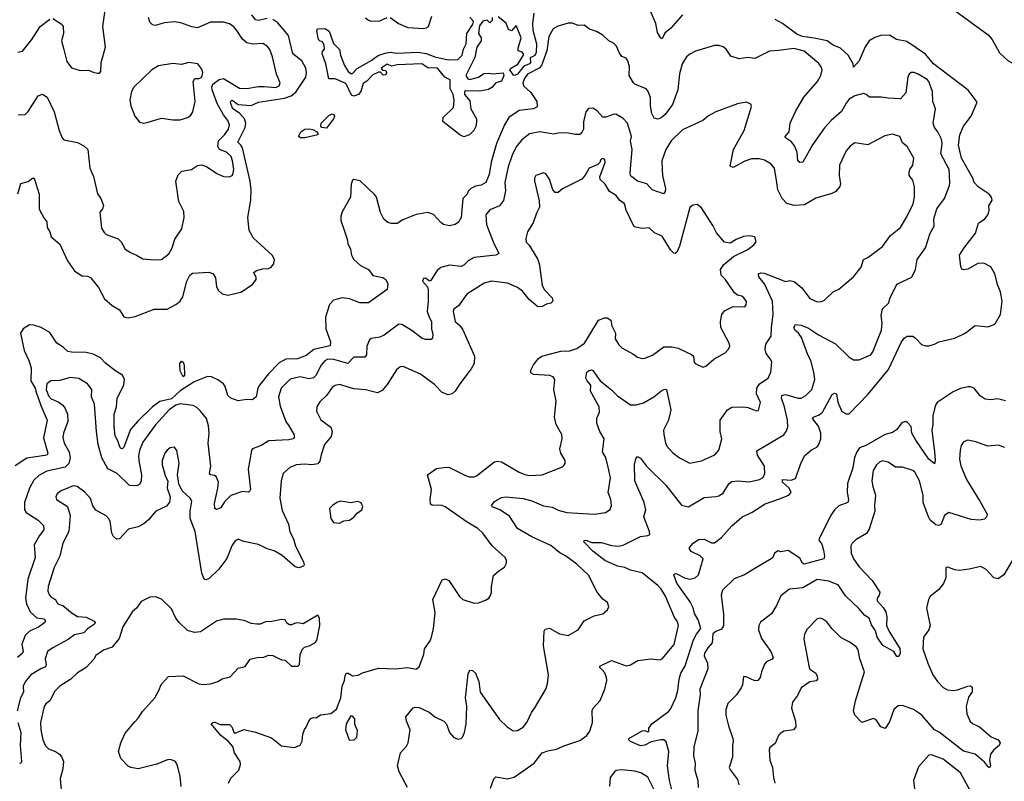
# Model space of a CAD drawing. Extents: x 1690054 to 1842981, y 782881 to 914114.
# Tile 576 of 656: x 1797577 to 1804377, y 862098 to 867361. Entities that reach past the tile are written whole.
import ezdxf

# ---------------------------------------------------------------- set-up
doc = ezdxf.new("R2010")
doc.units = 0

msp = doc.modelspace()

# ---------------------------------------------------------------- linework, layer by layer
at = {"layer": '0CON10XD'}
for points in [[(1797805, 867370), (1797863.4, 867333.4), (1797878, 867315), (1797878.6, 867265), (1797864.4, 867215), (1797881.1, 867155), (1797903, 867073), (1797935, 867029.2), (1797995, 867009.2), (1798053, 867013), (1798085, 866997.5), (1798115, 866992.5), (1798127.5, 866992.5), (1798137.5, 867002.5), (1798138.8, 867065), (1798168.3, 867171.7), (1798150, 867315), (1798173.1, 867475)], [(1802154.4, 867395), (1802075, 867302.9), (1802032.7, 867267.3), (1802015, 867228.8), (1802005, 867233.3), (1801982, 867272), (1801969.4, 867335), (1801926, 867435)], [(1797565, 866703.8), (1797615, 866706.7), (1797634.3, 866725.7), (1797705, 866834), (1797735, 866847.1), (1797765.3, 866825.3), (1797813.8, 866725), (1797848.9, 866595), (1797869.4, 866545), (1797881.9, 866531.9), (1797975, 866511.4), (1798018.7, 866488.7), (1798046.2, 866465), (1798060, 866335), (1798087.3, 866277.3), (1798115, 866157.5), (1798136.2, 866125), (1798156.1, 866076.1), (1798148.8, 866055), (1798129.3, 866030.7), (1798141.2, 865921.2), (1798159.5, 865889.5), (1798175, 865876.2), (1798257.9, 865847.9), (1798278, 865825), (1798304.5, 865774.5), (1798341.7, 865751.7), (1798383.3, 865735), (1798427.7, 865707.7), (1798508.7, 865701.3), (1798556.2, 865705), (1798607.4, 865742.6), (1798630, 865785), (1798647.5, 865845), (1798697.1, 865915), (1798713.3, 865995), (1798710, 866035), (1798676.2, 866105), (1798672, 866135), (1798656, 866245), (1798671.7, 866288.3), (1798696.1, 866313.9), (1798763.9, 866326.1), (1798805, 866353.8), (1798831.7, 866358.3), (1798867, 866347), (1798937.9, 866297.9), (1798983.6, 866276.4), (1799025, 866276.2), (1799045, 866283.3), (1799048.8, 866291.2), (1799055.6, 866325.6), (1799047.5, 866385), (1799036.4, 866415), (1799005, 866446.5), (1798955.8, 866465), (1798944.6, 866485), (1798950.7, 866525), (1798990.7, 866565), (1799019.6, 866605), (1799025.4, 866635), (1799015.2, 866665.2), (1798985, 866704.5), (1798941.6, 866781.6), (1798905.7, 866875.7), (1798903.5, 866895), (1798910.1, 866915), (1798955, 866947), (1798985, 866955.2), (1799095, 866888.8), (1799145, 866884.6), (1799225, 866899.3), (1799265, 866898.9), (1799345, 866892.1), (1799369.2, 866905), (1799375.7, 866925), (1799351.5, 866985), (1799323.9, 867103.9), (1799303.3, 867155), (1799285, 867178.1), (1799255, 867195.5), (1799185, 867191.6), (1799145, 867200.8), (1799115.8, 867225.8), (1799077.2, 867287.2), (1799055, 867311.5), (1799025, 867332.1), (1798985, 867344.5), (1798895, 867343.3), (1798805, 867304.4), (1798765, 867311.1), (1798690, 867340), (1798645, 867346.2), (1798575, 867339.2), (1798515, 867320), (1798494.6, 867324.6), (1798475.8, 867345), (1798466, 867375)], [(1799285, 867368.2), (1799225, 867354.5), (1799205, 867358.9), (1799180.9, 867395)], [(1800815, 866990.6), (1800845, 866985.8), (1800915, 866993.8), (1800920.6, 866975), (1800905, 866935.8), (1800866.2, 866923.8), (1800838.3, 866891.7), (1800815, 866879.1), (1800755, 866868), (1800655, 866870), (1800650, 866865), (1800650, 866845), (1800685, 866800), (1800692.5, 866745), (1800732.5, 866675), (1800732.5, 866655), (1800726.4, 866623.6), (1800712.5, 866595), (1800683.6, 866566.4), (1800645, 866552.5), (1800617.5, 866565), (1800498.3, 866658.3), (1800502.5, 866685), (1800572.5, 866755), (1800578.6, 866805), (1800570, 866845), (1800550.9, 866885), (1800550, 866945), (1800514.1, 866964.1), (1800463.3, 867025), (1800395, 867028.8), (1800355, 867056.5), (1800185, 867049.7), (1800145, 867040), (1800115, 867053.3), (1800073.3, 867025), (1800082.5, 867012.5), (1800105, 867010), (1800110, 866995), (1800105, 866980), (1800088.3, 866978.3), (1800068.3, 866998.3), (1800055, 866997.5), (1800015, 866979.2), (1799975, 866937.1), (1799949.2, 866920.8), (1799931.9, 866865), (1799916.7, 866843.3), (1799885, 866832.7), (1799869.2, 866839.2), (1799835, 866913.3), (1799825, 866922), (1799755, 866952.5), (1799713, 866953), (1799692, 867055), (1799666.7, 867125), (1799668.3, 867141.7), (1799681.7, 867158.3), (1799678.8, 867185), (1799665, 867210), (1799651.7, 867211.7), (1799640, 867225), (1799630, 867285), (1799633, 867297), (1799685, 867300), (1799715, 867281.9), (1799745, 867196.2), (1799785.7, 867155), (1799792, 867115), (1799821.2, 867045), (1799845, 867002.5), (1799865, 866990), (1799875, 866990), (1799906.9, 867023.1), (1800009.1, 867080.9), (1800025, 867096.2), (1800056.7, 867115), (1800100.1, 867129.9), (1800135, 867135.9), (1800185, 867130.8), (1800327.3, 867137.3), (1800385, 867127.5), (1800443.7, 867103.7), (1800535, 867082.5), (1800602.5, 867085), (1800632.5, 867115), (1800642.7, 867157.3), (1800660, 867195), (1800664, 867265), (1800703.3, 867325), (1800710, 867345), (1800707.5, 867355), (1800685, 867377.5)], [(1799965, 867373.3), (1799985, 867356.7), (1800005, 867350), (1800065, 867353.3), (1800115, 867376.2)], [(1800135, 867376.7), (1800192.5, 867335), (1800257.3, 867307.3), (1800365, 867300), (1800385, 867303.8), (1800401.2, 867315), (1800423.8, 867385)], [(1800840, 867375), (1800840, 867355), (1800825, 867340), (1800805, 867357.5), (1800775, 867350), (1800752.3, 867317.7), (1800746, 867265), (1800763.6, 867235), (1800764.6, 867215), (1800735, 867171.4), (1800721.2, 867098.8), (1800659.2, 866975), (1800671.7, 866951.7), (1800685, 866947.5), (1800745, 866964.5), (1800781.5, 866988.5), (1800815, 866990.6)], [(1801126.7, 867406.7), (1801118.2, 867335), (1801121.7, 867288.3), (1801147.2, 867195), (1801145, 867134.4), (1801135, 867114.1), (1801102.1, 867097.9), (1801103.7, 867065), (1801098.4, 867055), (1801059.5, 867040.5), (1801014.7, 866985), (1800995, 866975.2), (1800987.9, 866977.9), (1800962.5, 867015), (1800965.7, 867024.3), (1801016.7, 867053.3), (1801056.2, 867116.2), (1801056.7, 867125), (1801046.4, 867136.4), (1801020, 867145), (1801020, 867165), (1801039.4, 867235), (1801034.4, 867255), (1801005, 867320), (1800973.3, 867283.3), (1800953.3, 867293.3), (1800936.4, 867336.4), (1800881.7, 867381.7)], [(1804036.2, 867425), (1804265.9, 867255.9), (1804293.4, 867223.4), (1804345, 867131.4), (1804405, 867076.2), (1804443, 867057), (1804465, 867118.8), (1804532.5, 867157.5), (1804726.1, 867333.9), (1804787.6, 867382.4)], [(1803345, 866835.6), (1803305, 866811.4), (1803284.4, 866785), (1803253.9, 866726.1), (1803180.5, 866665), (1803135, 866614.5), (1803052.7, 866497.3), (1802985, 866376.2), (1802965, 866373.1), (1802952, 866385), (1802947.3, 866445), (1802929.2, 866489.2), (1802906.5, 866516.5), (1802866.2, 866545), (1802863.8, 866555), (1802890.8, 866585), (1802899.2, 866645), (1802935, 866726.2), (1802993.6, 866825), (1803086.8, 866935), (1803109.2, 866975), (1803119.2, 867015), (1803113.5, 867035), (1803097.3, 867057.3), (1802995, 867143.8), (1802925, 867162.5), (1802818.3, 867148.3), (1802755, 867142.5), (1802655, 867093.5), (1802605, 867100), (1802545, 867091.5), (1802488.3, 867108.3), (1802457.3, 867157.3), (1802435, 867173.3), (1802405, 867183.3), (1802375, 867183.3), (1802245, 867142.5), (1802205, 867122.9), (1802182.9, 867105), (1802152.2, 867055), (1802133, 866987), (1802122.9, 866877.1), (1802084.6, 866775), (1802035, 866705.7), (1802007, 866683), (1801984.2, 866674.2), (1801960, 866680), (1801943.3, 866713.3), (1801933.8, 866765), (1801934.5, 866824.5), (1801915, 866868.8), (1801903.2, 866883.2), (1801825.8, 866915.8), (1801815.7, 866925.7), (1801785.6, 866975), (1801788.9, 867035), (1801777.5, 867077.5), (1801765, 867094.2), (1801735, 867106), (1801716.7, 867135), (1801698.7, 867178.7), (1801678.6, 867198.6), (1801645.7, 867215.7), (1801605, 867254), (1801560.3, 867280.3), (1801512.5, 867295), (1801475, 867323.3), (1801435, 867320), (1801395, 867336), (1801365, 867336.2), (1801295, 867316.2), (1801262.3, 867297.7), (1801230.6, 867245), (1801216.9, 867145), (1801180.9, 867045), (1801164.5, 867025.5), (1801084.7, 866985), (1801063.2, 866955), (1801051.1, 866925), (1801057.1, 866905), (1801107.5, 866857.5), (1801148.1, 866795), (1801150.8, 866759.2), (1801125, 866745.7), (1801026.6, 866733.4), (1800955.5, 866685), (1800924.7, 866635.3), (1800871.1, 866505), (1800833.5, 866376.5), (1800818.3, 866291.7), (1800795.5, 866235), (1800765, 866217.1), (1800725, 866210.7), (1800693.3, 866195), (1800675, 866175.7), (1800666.5, 866155), (1800637.3, 866125), (1800626.2, 865993.8), (1800607.9, 865962.1), (1800585, 865946.2), (1800545, 865937.5), (1800505, 865945.7), (1800485, 865959.4), (1800433.8, 866015), (1800395, 866029.2), (1800314.3, 866015.7), (1800222.3, 865977.7), (1800185, 865953.8), (1800145, 865953.8), (1800120.5, 865960.5), (1800092.7, 865982.7), (1800068.3, 866028.3), (1800040, 866135), (1800030.3, 866150.3), (1799928.3, 866248.3), (1799885, 866256.7), (1799875, 866252.5), (1799866, 866225), (1799860.8, 866135), (1799805, 866032.5), (1799795.8, 866004.2), (1799794.4, 865974.4), (1799815, 865912.5), (1799838.1, 865845), (1799842.3, 865815), (1799860.9, 865775), (1799867.8, 865735), (1799884.5, 865705), (1799931.4, 865661.4), (1799986.7, 865635), (1800015, 865594.4), (1800085, 865578.6), (1800105, 865566.2), (1800118.8, 865535), (1800113.9, 865496.1), (1799985, 865404.3), (1799925, 865403.5), (1799855, 865431.2), (1799805, 865439.2), (1799745, 865423.3), (1799717.2, 865392.8), (1799689, 865305), (1799691.4, 865225), (1799724, 865135), (1799721.4, 865108.6), (1799608.7, 865081.3), (1799555, 865041.6), (1799495, 865018), (1799415, 865014.2), (1799369.9, 864990.1), (1799295.4, 864915), (1799232.4, 864835), (1799221.6, 864815), (1799209.6, 864755), (1799185.1, 864734.9), (1799145, 864736.5), (1799085, 864727.9), (1799035.2, 864745.2), (1799015.3, 864765.3), (1798996.1, 864826.1), (1798984.5, 864844.5), (1798945, 864872.9), (1798902.4, 864892.4), (1798875, 864895.6), (1798782.1, 864857.9), (1798685, 864796.9), (1798625, 864742), (1798545, 864723.4), (1798494.7, 864685), (1798392.3, 864587.7), (1798341.2, 864528.8), (1798295, 864406.7), (1798285, 864396), (1798275, 864398), (1798265, 864413.8), (1798257.3, 864447.3), (1798237.1, 864485), (1798228.9, 864551.1), (1798229.1, 864635), (1798245, 864686.7), (1798249.6, 864745), (1798295.4, 864835), (1798300.3, 864875), (1798287.6, 864905), (1798241.5, 864931.5), (1798168.3, 864988.3), (1798135.4, 865025), (1798085, 865050.3), (1798035, 865062), (1797935, 865062.7), (1797908.1, 865068.1), (1797877.2, 865097.2), (1797833.5, 865125), (1797785, 865199.1), (1797725, 865233.6), (1797675, 865251.1), (1797645, 865253.1), (1797600, 865225), (1797581.5, 865195), (1797608.4, 865075), (1797640.6, 865005), (1797654.8, 864955), (1797654.5, 864865), (1797682.6, 864815), (1797687.6, 864795), (1797721.6, 864695), (1797766.7, 864595), (1797741.4, 864471.4), (1797770.6, 864365), (1797765.8, 864355), (1797750.4, 864349.6), (1797625, 864332.1), (1797545, 864277.7)], [(1797562.7, 867137.3), (1797595, 867143.8), (1797661.4, 867225), (1797718.6, 867315), (1797785, 867364.4)], [(1797562.8, 866157.2), (1797585, 866228), (1797635, 866244), (1797665, 866266.2), (1797675.9, 866265.9), (1797712.2, 866155), (1797712.2, 866052.2), (1797742.4, 865992.4), (1797764, 865965), (1797766.7, 865925), (1797785.6, 865895.6), (1797795, 865860), (1797855, 865810.8), (1797907.1, 865695), (1797954.8, 865624.8), (1798005, 865591.8), (1798045, 865588.9), (1798065, 865580), (1798120.9, 865510.9), (1798163.2, 865433.2), (1798215, 865385.6), (1798265, 865356), (1798295, 865308.8), (1798325, 865300), (1798375, 865309.2), (1798505, 865360), (1798595, 865360), (1798655, 865392), (1798685, 865416), (1798704.4, 865445), (1798731.1, 865555), (1798751.8, 865595), (1798770.8, 865609.2), (1798885, 865616.3), (1798912.9, 865605), (1798928, 865578), (1798936.9, 865515), (1798950.9, 865490.9), (1798975, 865465.7), (1799015, 865457.8), (1799105, 865478.5), (1799185, 865531.9), (1799210, 865565), (1799210.5, 865580.5), (1799194, 865615), (1799212.8, 865627.2), (1799255, 865640.4), (1799295, 865641.3), (1799310.9, 865649.1), (1799331.5, 865675), (1799336.2, 865705), (1799321.5, 865735), (1799191.9, 865851.9), (1799160.7, 865905), (1799151.9, 865995), (1799172.2, 866115), (1799175.2, 866185), (1799168.6, 866245), (1799115.6, 866475.6), (1799105.2, 866495), (1799083.6, 866515), (1799134.8, 866615), (1799139.6, 866645), (1799130, 866675), (1799095.8, 866715.8), (1799049.5, 866745), (1799033.8, 866786.2), (1799035, 866796), (1799045, 866804.4), (1799085, 866775.8), (1799175, 866768.6), (1799225, 866790), (1799405, 866818.8), (1799452, 866835), (1799485, 866860.3), (1799552.7, 866965), (1799557.3, 866995), (1799553.3, 867025), (1799525, 867076.7), (1799464.1, 867125), (1799432.4, 867252.4), (1799358.5, 867338.5), (1799325, 867361.2)], [(1802094.3, 861985), (1802065.2, 862105.2), (1802050.8, 862205), (1802060.3, 862305), (1802041.7, 862371.7), (1802025, 862384.4), (1802005, 862384.5), (1801938.3, 862371.7), (1801895, 862348.9), (1801865, 862344.4), (1801795, 862373.8), (1801783.8, 862385), (1801783.8, 862395), (1801875, 862446.2), (1801895, 862450), (1801915, 862441.2), (1801922.5, 862445), (1801921.2, 862465), (1801943.4, 862496.6), (1802058.4, 862581.6), (1802072, 862598), (1802108.8, 862675), (1802123.4, 862726.6), (1802132.4, 862805), (1802143.6, 862846.4), (1802172.9, 862897.1), (1802231.2, 863075), (1802250.7, 863115), (1802280.4, 863155), (1802263.1, 863213.1), (1802238.3, 863258.3), (1802227.6, 863297.6), (1802207.8, 863337.8), (1802115, 863468.1), (1802094.3, 863525), (1802105, 863533.8), (1802115, 863532.5), (1802168, 863505), (1802205, 863495.5), (1802242, 863505), (1802265, 863524.2), (1802297.5, 863635), (1802277.3, 863657.3), (1802215, 863686), (1802202, 863705), (1802203.8, 863715), (1802228.8, 863745), (1802265, 863768.9), (1802305, 863770.9), (1802355, 863745.5), (1802375, 863745.5), (1802425, 863784), (1802495, 863863.8), (1802565, 863923.1), (1802635, 863958.2), (1802725.7, 864015), (1802825, 864049.7), (1802889.2, 864075), (1802905.5, 864095), (1802890.9, 864125), (1802845.8, 864165), (1802845, 864183.3), (1802905, 864178.9), (1802935, 864190.7), (1802976.3, 864305), (1802999.2, 864350.8), (1803045, 864388.8), (1803083.3, 864406.7), (1803095, 864422), (1803110, 864465), (1803109.4, 864505), (1803093, 864553), (1803053.1, 864605), (1803060, 864615), (1803099, 864631), (1803120.8, 864649.2), (1803188.5, 864771.5), (1803205, 864780.5), (1803218.1, 864775), (1803228.3, 864718.3), (1803255, 864653.8), (1803285, 864637.1), (1803305, 864638.1), (1803437.3, 864772.7), (1803577.3, 864945), (1803665, 865131.2), (1803685, 865160), (1803705.7, 865174.3), (1803745, 865174.3), (1803765, 865160.8), (1803805, 865116.9), (1803835, 865106.9), (1803855, 865108.1), (1803895, 865118.1), (1803925, 865135.6), (1804035, 865161.5), (1804107.5, 865195), (1804175, 865246.9), (1804265, 865238.9), (1804305, 865254.5), (1804316.4, 865265), (1804350, 865325), (1804362.9, 865415), (1804351.7, 865481.7), (1804331.8, 865525), (1804311.9, 865605), (1804284.4, 865654.4), (1804235, 865678.6), (1804193.6, 865676.4), (1804125, 865638), (1804095, 865633.3), (1804085, 865637.5), (1804076.7, 865655), (1804067.8, 865735), (1804101.1, 865785), (1804177.5, 865885), (1804200, 865955), (1804244, 865985), (1804265.8, 866014.2), (1804273.9, 866045), (1804269.4, 866075), (1804294.2, 866115), (1804289.4, 866135), (1804273.1, 866155), (1804196.4, 866205), (1804169.3, 866235), (1804159.4, 866265), (1804082.6, 866405), (1804061.5, 866495), (1804071.3, 866565), (1804096.5, 866625), (1804148, 866695), (1804190, 866790), (1804128.2, 866875), (1803888.6, 867055), (1803833.7, 867123.7), (1803705, 867209.2), (1803633.7, 867223.7), (1803585, 867254.4), (1803525, 867251.9), (1803482, 867238), (1803445, 867214), (1803417.3, 867172.7), (1803375, 867076), (1803335, 867032.5), (1803332.5, 867055), (1803298, 867115), (1803247.1, 867165), (1803195, 867185.4), (1803154.3, 867214.3), (1803065, 867234.4), (1802984.3, 867244.3), (1802945, 867261.4), (1802845, 867335.4), (1802795, 867362.5)], [(1798435, 866646.2), (1798465, 866654), (1798555, 866681.4), (1798635, 866669.4), (1798685, 866670), (1798737.5, 866685), (1798757.9, 866702.1), (1798772.5, 866725), (1798789.4, 866795), (1798774, 866935), (1798786.1, 866953.9), (1798816, 866954), (1798835, 866963.3), (1798842.5, 866995), (1798835, 867020), (1798807.5, 867055), (1798745.9, 867065.9), (1798695, 867050.8), (1798635, 867058.1), (1798535, 867041.1), (1798489.4, 867015), (1798365.7, 866894.3), (1798348, 866865), (1798337.5, 866805), (1798344.2, 866765), (1798372, 866695), (1798405, 866654), (1798435, 866646.2)], [(1800828.9, 862051.1), (1800851.1, 862115), (1800865, 862129.2), (1800945, 862116.7), (1800992.9, 862127.1), (1801130, 862225), (1801185, 862295.6), (1801225, 862310), (1801285, 862320.8), (1801335, 862344.2), (1801445, 862380.6), (1801494.5, 862415.5), (1801515.7, 862445), (1801534.2, 862505.8), (1801531.2, 862588.8), (1801538.8, 862605), (1801585, 862656.2), (1801618.5, 862735), (1801631.1, 862795), (1801628.8, 862815), (1801618, 862848), (1801599.6, 862869.6), (1801584, 862885), (1801583.3, 862895), (1801663.6, 862933.6), (1801765, 862897.5), (1801795, 862904.4), (1801846.1, 862933.9), (1801935, 862945.5), (1801995, 862937.3), (1802015, 862943.8), (1802097.3, 863042.7), (1802126.7, 863175), (1802118.4, 863205), (1802100.5, 863230.5), (1802036.8, 863376.8), (1802005, 863431.5), (1801985, 863450.4), (1801875, 863539.2), (1801795, 863558.5), (1801756.6, 863576.6), (1801705, 863585.3), (1801618.1, 863625), (1801535, 863689.5), (1801473.3, 863753.3), (1801475, 863762.5), (1801486.2, 863763.8), (1801527.7, 863747.7), (1801595, 863749.2), (1801665, 863727.5), (1801715, 863722.9), (1801745, 863730.9), (1801865, 863790), (1801914.2, 863795.8), (1801928, 863805), (1801926.9, 863825), (1801886.9, 863925), (1801902.5, 863975), (1801889.2, 864025), (1801824.4, 864175), (1801823.2, 864286.8), (1801833.4, 864326.6), (1801845, 864342.5), (1801865, 864330.8), (1801905, 864275.7), (1802040.6, 864145), (1802146.8, 864006.8), (1802195, 863995.6), (1802305, 864060), (1802385, 864066.9), (1802405, 864070.8), (1802435, 864088.8), (1802475, 864154), (1802495, 864169.2), (1802535, 864174.2), (1802615, 864168.9), (1802686.3, 864183.7), (1802712, 864198), (1802722.5, 864225), (1802720.9, 864275), (1802672.2, 864352.2), (1802668.6, 864381.4), (1802855, 864493.1), (1802871.1, 864515), (1802882.2, 864545), (1802880.9, 864595), (1802860.3, 864685), (1802838.9, 864745), (1802840.5, 864765), (1802865, 864770.4), (1802954.4, 864745.6), (1802975, 864745.6), (1803007.1, 864765), (1803048.9, 864805), (1803069.7, 864875), (1803062.9, 864925), (1803040.9, 865005), (1803019.4, 865045), (1802976, 865164), (1802955.6, 865195), (1802930.9, 865215), (1802924, 865235), (1802935, 865253.8), (1802975, 865250.8), (1803025, 865228.8), (1803093.3, 865183.3), (1803211.3, 865121.3), (1803305, 865029.2), (1803335, 865010), (1803375, 865010.8), (1803456.2, 865045), (1803470, 865065), (1803530, 865215), (1803534.5, 865265), (1803527.4, 865317.4), (1803536.3, 865363.7), (1803580, 865405), (1803586, 865435), (1803635.6, 865534.4), (1803738.8, 865581.2), (1803764.2, 865635.8), (1803774.4, 865705), (1803833.1, 865785), (1803864.4, 865885), (1803892.9, 865935), (1803890, 865985), (1803912.5, 866055), (1803964.6, 866125.4), (1803999.1, 866215), (1804000.5, 866235), (1803996.9, 866325), (1803938.8, 866435), (1803947.3, 866505), (1803944.4, 866535), (1803918.2, 866585), (1803894.5, 866615), (1803885.7, 866645), (1803901.4, 866745), (1803884.6, 866794.6), (1803881.9, 866865), (1803855.7, 866935), (1803845, 866947.5), (1803783.3, 866985), (1803755, 866997.1), (1803735, 866996.9), (1803720, 866985), (1803710, 866965), (1803697.5, 866855), (1803660, 866815), (1803575, 866817.8), (1803526.4, 866826.4), (1803446.3, 866826.3), (1803422.5, 866845), (1803405, 866850.4), (1803345, 866835.6)], [(1800255, 862056.7), (1800197.1, 862165), (1800187.1, 862205), (1800207.1, 862295), (1800248.2, 862341.8), (1800260, 862365), (1800273.1, 862455), (1800247.5, 862515), (1800244.4, 862545), (1800294.5, 862605.5), (1800308.6, 862611.4), (1800335, 862607.5), (1800405, 862575.6), (1800445, 862542.9), (1800506.2, 862515), (1800525, 862493.3), (1800546, 862435), (1800575, 862402), (1800605, 862390), (1800625, 862394), (1800635, 862403.8), (1800648.6, 862435), (1800660, 862495), (1800664.5, 862614.5), (1800656.9, 862675), (1800675, 862840), (1800685, 862866.7), (1800705, 862863.3), (1800723.8, 862845), (1800748.3, 862788.3), (1800757.1, 862715), (1800890, 862525), (1800943.8, 862475), (1800985, 862448), (1801015, 862449.2), (1801055, 862472.5), (1801080.6, 862505), (1801110.6, 862575), (1801134.4, 862605.6), (1801210, 862735), (1801222.3, 862772.3), (1801228.9, 862835), (1801194.6, 863035), (1801199.2, 863135), (1801205, 863150), (1801235, 863155.8), (1801305, 863118.6), (1801365, 863105.7), (1801432.9, 863145), (1801475, 863206.7), (1801545, 863241.2), (1801605, 863256.2), (1801635.9, 863284.1), (1801646.7, 863305), (1801636.7, 863335), (1801605, 863356.7), (1801566, 863405), (1801505, 863523.8), (1801425, 863598.1), (1801345.9, 863655.9), (1801307.6, 863677.6), (1801245, 863727.9), (1801115, 863788.2), (1801016, 863845), (1800960.1, 863930.1), (1800893.4, 863973.4), (1800842.5, 863995), (1800836.2, 864005), (1800855, 864029.2), (1800875, 864042.5), (1800905, 864058.8), (1800935, 864064), (1801055, 864052.2), (1801115, 864035.5), (1801195, 864002.5), (1801255, 863993.3), (1801295, 863971.8), (1801355, 863955.4), (1801545, 863943.3), (1801622.5, 863955), (1801655, 863976.7), (1801664, 864005), (1801658.9, 864045), (1801640.5, 864095), (1801657.5, 864195), (1801641.2, 864268.8), (1801624.5, 864335), (1801602.5, 864375), (1801612.9, 864465), (1801584.5, 864515), (1801562.2, 864572.2), (1801562.9, 864607.1), (1801581.9, 864648.1), (1801578.2, 864685), (1801518.6, 864795), (1801520.6, 864835), (1801495.7, 864865), (1801487.5, 864885), (1801493.8, 864925), (1801505, 864935.8), (1801525, 864941.2), (1801535, 864936.2), (1801585.5, 864865.5), (1801665, 864804.4), (1801705, 864761.1), (1801795, 864698.9), (1801835, 864700.5), (1801885, 864713.3), (1801955.8, 864755), (1802015, 864800.6), (1802035, 864809.2), (1802045, 864806.2), (1802074.4, 864665), (1802057.5, 864595), (1802024.4, 864525), (1802025.6, 864495), (1802036.6, 864436.6), (1802047.5, 864415), (1802085, 864370.8), (1802135, 864332.5), (1802205, 864297.1), (1802285, 864311.9), (1802378.8, 864355), (1802405, 864386.2), (1802426.5, 864465), (1802414.4, 864514.4), (1802415.7, 864595), (1802466, 864665), (1802495, 864682.9), (1802575, 864686), (1802605, 864681.2), (1802665, 864657.5), (1802679.3, 864660.7), (1802693.8, 864715), (1802666.9, 864775), (1802667.8, 864815), (1802687.1, 864845), (1802746.4, 864883.6), (1802765.8, 864925), (1802770.6, 864995), (1802762.9, 865015), (1802731.9, 865055), (1802725.6, 865085), (1802731.1, 865118.9), (1802767.3, 865175), (1802768.5, 865235), (1802780.4, 865325), (1802777.3, 865415), (1802720.8, 865535), (1802682.5, 865585), (1802679.2, 865605), (1802695, 865610.8), (1802718.5, 865608.5), (1802865, 865551.9), (1802895, 865557.8), (1802925, 865553.1), (1802979.2, 865509.2), (1803035, 865434.3), (1803085, 865410.8), (1803115, 865413.8), (1803135, 865423.8), (1803195, 865480), (1803235, 865498.8), (1803336.6, 865583.4), (1803389.3, 865650.7), (1803405, 865703.3), (1803435, 865718), (1803535, 865794.2), (1803591.1, 865868.9), (1803660.6, 865925), (1803705, 865998), (1803748.1, 866088.1), (1803756.1, 866133.9), (1803756.7, 866205), (1803745, 866253.3), (1803720.8, 866285), (1803720, 866305), (1803724.5, 866325), (1803745.9, 866355), (1803751.5, 866405), (1803706, 866485), (1803675, 866510), (1803655, 866554), (1803605, 866570), (1803552.2, 866557.8), (1803435, 866495.8), (1803345, 866509.2), (1803312, 866488), (1803284.2, 866455), (1803239.2, 866355), (1803235.7, 866285), (1803245.8, 866225), (1803242.5, 866207.5), (1803213.8, 866175), (1803185, 866158.9), (1803075, 866127.1), (1802997.2, 866082.8), (1802925, 866076.7), (1802875, 866090), (1802843.3, 866125), (1802812.5, 866185), (1802806.9, 866235), (1802789.2, 866335), (1802765, 866364), (1802720.9, 866390.9), (1802685, 866400.6), (1802630.7, 866399.3), (1802585.4, 866384.6), (1802505, 866338.8), (1802485, 866350), (1802506.2, 866465), (1802581.5, 866595), (1802631.7, 866761.7), (1802627.5, 866777.5), (1802595, 866790), (1802535, 866780), (1802385, 866723.8), (1802335, 866697.5), (1802295, 866664.6), (1802155, 866599.5), (1802075.6, 866525), (1802039.1, 866465), (1802010.8, 866385), (1802015.3, 866325.3), (1802017.3, 866285), (1802038.2, 866195), (1802036.1, 866173.9), (1802022.9, 866157.1), (1801945, 866184.5), (1801907.5, 866227.5), (1801844.3, 866245), (1801804.1, 866274.1), (1801795.6, 866285), (1801792.9, 866302.9), (1801806.1, 866465), (1801796.2, 866525), (1801801.3, 866555), (1801775.3, 866645.3), (1801745, 866677.8), (1801695, 866707.1), (1801675, 866706.9), (1801625, 866687.1), (1801605, 866688), (1801565, 866731.2), (1801535, 866750), (1801505, 866747.5), (1801486, 866724), (1801471.1, 866655), (1801470, 866605), (1801461.9, 866585), (1801445, 866568.6), (1801415, 866566.9), (1801355, 866580), (1801295, 866577.1), (1801265, 866569.6), (1801170, 866585), (1801097.4, 866572.6), (1801045, 866531.9), (1801005, 866482.5), (1800977.9, 866425), (1800950.9, 866345), (1800927.8, 866235), (1800932.6, 866177.4), (1800917.3, 866112.7), (1800890, 866075), (1800823.5, 866046.5), (1800797, 866013), (1800801.1, 865945), (1800846.8, 865825), (1800885.5, 865744.5), (1800866.1, 865733.9), (1800715, 865716.9), (1800675, 865695.5), (1800645, 865665.6), (1800625, 865656.7), (1800545, 865665.7), (1800485, 865648.6), (1800461.1, 865628.9), (1800415, 865557.5), (1800405, 865557.5), (1800380, 865575), (1800365, 865573.3), (1800358.8, 865555), (1800394, 865514), (1800398.8, 865495), (1800398.6, 865415), (1800390.8, 865345), (1800405, 865305.8), (1800420, 865275), (1800421.1, 865225), (1800429.4, 865185), (1800427.3, 865162.7), (1800417.7, 865152.3), (1800379.5, 865150.5), (1800357.3, 865157.3), (1800284.5, 865214.5), (1800215, 865256), (1800195, 865258), (1800095, 865181.4), (1800065, 865168.1), (1800005, 865157.5), (1799991.7, 865148.3), (1799974, 865105), (1799972.5, 865045), (1799960.3, 865029.7), (1799885, 865029.2), (1799844, 864986), (1799746.5, 865013.5), (1799705, 865014.7), (1799685, 865003.9), (1799657.3, 864972.7), (1799624, 864905), (1799605, 864885.3), (1799575, 864880.6), (1799515, 864893.5), (1799445, 864876.5), (1799382.7, 864815), (1799363.9, 864755), (1799375, 864691.2), (1799415.3, 864585.3), (1799435, 864555.7)], [(1799695, 866611.1), (1799663.8, 866615), (1799656.2, 866625), (1799660, 866645), (1799711.2, 866698.8), (1799735, 866710), (1799747, 866707), (1799751.2, 866695), (1799744.2, 866675), (1799695, 866611.1)], [(1799545, 866544.4), (1799515.8, 866545.8), (1799503.3, 866555), (1799519.4, 866585), (1799546.1, 866603.9), (1799575, 866607.6), (1799601.6, 866601.6), (1799627.8, 866587.8), (1799636.9, 866575), (1799635, 866564.4), (1799545, 866544.4)], [(1799019.1, 862085), (1799035, 862119.2), (1799090.8, 862175), (1799102.5, 862215), (1799100, 862235), (1799060, 862295), (1799048, 862338), (1799016.2, 862375), (1798965, 862414.3), (1798900, 862495), (1798910, 862505), (1798924, 862506), (1798961.1, 862491.1), (1799025, 862490), (1799042.5, 862475), (1799055, 862437.5), (1799065, 862430), (1799125, 862455.6), (1799205, 862439.2), (1799315, 862399.2), (1799385, 862343.8), (1799475, 862331.2), (1799515, 862347.5), (1799526.7, 862375), (1799531.2, 862425), (1799543.3, 862456.7), (1799556.4, 862473.6), (1799572.9, 862515), (1799587.9, 862532.1), (1799605, 862540), (1799625, 862537.5), (1799655, 862558.8), (1799725, 862566.7), (1799765, 862596.7), (1799794.2, 862675.8), (1799803.3, 862755), (1799821.2, 862795), (1799825, 862830), (1799835, 862846.7), (1799845, 862846.7), (1799875, 862827.5), (1799915, 862832.5), (1799945, 862847.5), (1800055, 862880), (1800175, 862876.2), (1800255, 862883.8), (1800315, 862873.8), (1800335, 862888.8), (1800368.8, 862975), (1800372, 863015), (1800410.9, 863069.1), (1800421.4, 863095), (1800435.6, 863155), (1800445.5, 863265), (1800431.1, 863355), (1800495, 863490), (1800517.7, 863497.7), (1800541.2, 863485), (1800614, 863375), (1800636.7, 863355), (1800715, 863328.8), (1800745, 863331.2), (1800795, 863350), (1800815.9, 863364.1), (1800828.3, 863381.7), (1800836.1, 863403.9), (1800836, 863445), (1800848.3, 863521.7), (1800885, 863553.8), (1800925, 863577.5), (1800938.8, 863605), (1800938.8, 863625), (1800928.8, 863645), (1800840, 863725), (1800775, 863813.8), (1800742, 863845), (1800668.5, 863888.5), (1800516, 863995), (1800493.7, 864003.7), (1800425.7, 864005.7), (1800415, 864013.3), (1800411.1, 864045), (1800421.1, 864115), (1800393.3, 864215), (1800455, 864260), (1800525, 864270), (1800545, 864266), (1800655, 864210.6), (1800683, 864203), (1800715, 864203.1), (1800730.7, 864209.3), (1800856.7, 864305), (1800875, 864310), (1800905, 864305.5), (1801026.2, 864235), (1801065, 864217.5), (1801097.9, 864212.1), (1801185, 864216), (1801325, 864272), (1801337.2, 864282.8), (1801344.2, 864295), (1801344.3, 864315), (1801315, 864366.2), (1801307.1, 864395), (1801323.8, 864465), (1801322, 864495), (1801282.5, 864565), (1801270, 864615), (1801283.1, 864725), (1801265.7, 864805), (1801273.8, 864875), (1801262.3, 864892.3), (1801235, 864902.5), (1801125, 864909.4), (1801109.2, 864919.2), (1801104.2, 864935), (1801124.7, 864975.3), (1801160.9, 865019.1), (1801182, 865035), (1801315, 865071.5), (1801376.5, 865073.5), (1801425, 865088.2), (1801478.1, 865125), (1801507.8, 865175), (1801574, 865285), (1801615, 865300), (1801635, 865300), (1801660, 865285), (1801666, 865245), (1801692.5, 865195), (1801688.8, 865155), (1801715, 865113.3), (1801735, 865093.3), (1801812.7, 865052.7), (1801845, 865028.8), (1801875, 865020), (1801895, 865022), (1801947.4, 865042.6), (1802025, 865100), (1802080.7, 865100.7), (1802125, 865092.5), (1802217.6, 865047.6), (1802230.8, 865035), (1802234.2, 864995), (1802241.2, 864985), (1802295, 864960), (1802315, 864967.5), (1802370, 865015), (1802449.8, 865060.2), (1802472.5, 865085), (1802480.8, 865105), (1802478.1, 865125), (1802420, 865235), (1802416.5, 865275), (1802425.6, 865324.4), (1802445, 865349.2), (1802505, 865379.2), (1802585, 865377.5), (1802595, 865390), (1802596.1, 865413.9), (1802578.8, 865438.8), (1802565, 865450), (1802535, 865456.7), (1802514.2, 865474.2), (1802448.9, 865568.9), (1802422, 865595), (1802417.5, 865635), (1802440.3, 865669.7), (1802506.7, 865725), (1802607, 865773), (1802647.5, 865805), (1802663.3, 865825), (1802655, 865860), (1802615, 865866.7), (1802575, 865863.8), (1802525, 865842), (1802485, 865816), (1802445, 865824.2), (1802388.9, 865888.9), (1802365, 865938), (1802285, 866061.2), (1802255, 866083.8), (1802225, 866078.8), (1802205, 866062.5), (1802133.8, 865796.2), (1802115.5, 865754.5), (1802105, 865746.2), (1802095, 865748.8), (1802071.7, 865771.7), (1802015.3, 865865.2), (1801961.7, 865888.3), (1801925, 865922), (1801875, 865918.8), (1801820, 865930), (1801765.6, 866045.6), (1801755, 866088.8), (1801720, 866115), (1801696.8, 866146.8), (1801651.2, 866175), (1801621.1, 866225), (1801586.8, 866256.8), (1801584.3, 866275.7), (1801620, 866375), (1801617.5, 866395), (1801605, 866402.5), (1801590, 866395), (1801583.3, 866375), (1801569.2, 866360.8), (1801509.4, 866335), (1801483.1, 866286.9), (1801460.3, 866259.7), (1801325, 866191.2), (1801295, 866166.7), (1801275, 866167.5), (1801260, 866185), (1801235, 866260), (1801210, 866295), (1801195, 866302.5), (1801142.5, 866285), (1801132.5, 866265), (1801133, 866247), (1801165, 866110), (1801167.5, 866065), (1801145.8, 866025), (1801122.7, 865957.3), (1801083.8, 865895), (1801071.7, 865848.3), (1801073.9, 865823.9), (1801095, 865802.5), (1801154.7, 865704.7), (1801167.3, 865665), (1801185.7, 865525), (1801200.8, 865495), (1801255, 865440), (1801258, 865415), (1801245, 865402.5), (1801215, 865395.8), (1801185, 865379.2), (1801155, 865375.8), (1801095, 865427.5), (1801049.2, 865485), (1801015, 865510), (1800945, 865541.4), (1800835, 865554.4), (1800785, 865540), (1800664, 865465), (1800606.8, 865383.2), (1800575, 865360), (1800570, 865345), (1800584.6, 865275), (1800617.5, 865247.5), (1800638, 865218), (1800717.3, 865035), (1800715.6, 864985), (1800695, 864948), (1800615.8, 864845), (1800585.4, 864794.6), (1800563.4, 864776.6), (1800535, 864769.4), (1800495, 864785.6), (1800440.9, 864840.9), (1800345, 864912), (1800225, 864964.2), (1800205, 864962), (1800178.5, 864941.5), (1800115, 864840.6), (1800080.2, 864799.8), (1800047.8, 864782.2), (1799965, 864804.5), (1799885, 864810), (1799785, 864840), (1799755, 864834.2), (1799735, 864819.2), (1799695.6, 864765), (1799649.7, 864720.3), (1799629.2, 864685), (1799627.5, 864655), (1799657.3, 864597.3), (1799725.8, 864545), (1799735.6, 864515), (1799728.3, 864481.7), (1799682.2, 864425), (1799658.2, 864355), (1799649.2, 864310.8), (1799635, 864292.5), (1799594.5, 864285.5), (1799545, 864289.1), (1799485.5, 864284.5), (1799442.6, 864267.4), (1799395.7, 864225), (1799382.2, 864175), (1799374.6, 864055), (1799388.9, 863968.9), (1799432.5, 863875), (1799442.7, 863822.7), (1799468.6, 863775), (1799482.3, 863722.3), (1799537.5, 863615), (1799541.2, 863595), (1799535.9, 863584.1), (1799505, 863574.2), (1799479.7, 863579.7), (1799389.4, 863659.4), (1799335, 863692), (1799285, 863705.6), (1799225, 863735.5), (1799125, 863755.8), (1799085, 863771.2), (1799065, 863761.2), (1799040.8, 863725), (1799007, 863637), (1798952.9, 863565), (1798885, 863500.8), (1798865, 863491.2), (1798855, 863493.3), (1798845.7, 863505.7), (1798834.2, 863535.8), (1798788.1, 863825), (1798754.4, 863915), (1798753.1, 863965), (1798766, 864035), (1798753.3, 864055), (1798700, 864105), (1798676.2, 864155), (1798666, 864215), (1798677.7, 864297.7), (1798662.5, 864385), (1798645, 864407.5), (1798615, 864403.3), (1798595, 864386.7), (1798580, 864365), (1798561.2, 864315), (1798561.2, 864285), (1798583.8, 864205), (1798598.8, 864175), (1798596.2, 864125), (1798616.2, 864065), (1798611.7, 864028.3), (1798589.8, 864000.2), (1798518.1, 863965), (1798465.4, 863904.6), (1798435, 863876.9), (1798393.9, 863856.1), (1798328.5, 863841.5), (1798265, 863774.2), (1798245, 863770.8), (1798225, 863789.4), (1798212, 863812), (1798200.9, 863895), (1798193, 863913), (1798173.6, 863933.6), (1798102.2, 863972.2), (1798082.7, 864002.7), (1798065, 864052), (1798025.6, 864095.6), (1797972.5, 864135), (1797945, 864139.2), (1797863.3, 864105), (1797836.2, 864085), (1797826, 864065), (1797830, 864045), (1797906.4, 863996.4), (1797925.6, 863935), (1797916.2, 863823.8), (1797875.6, 863745), (1797854.5, 863655), (1797815.3, 863574.7), (1797773.5, 863445), (1797772, 863412), (1797783.1, 863385), (1797795, 863370), (1797825, 863354.2), (1797834.2, 863334.2)], [(1798705, 864893.3), (1798684.2, 864935), (1798683.8, 864986.2), (1798695, 865001.1), (1798705.5, 864995), (1798713.6, 864975), (1798715.4, 864905.4), (1798705, 864893.3)], [(1799435, 864555.7), (1799472.2, 864492.2), (1799473.3, 864475), (1799465.3, 864464.7), (1799435, 864457.1), (1799297.9, 864452.1), (1799245, 864419.4), (1799185, 864395.5), (1799177.8, 864385), (1799153.8, 864255), (1799170, 864115), (1799165, 864100), (1799153.9, 864096.1), (1799115, 864100.9), (1799035, 864072.2), (1798990.4, 864029.6), (1798965, 863987.8), (1798935, 863975.6), (1798924.6, 863984.6), (1798921.1, 864018.9), (1798946.2, 864125), (1798948.9, 864165), (1798934, 864205), (1798922.4, 864212.4), (1798895, 864215.7), (1798887.2, 864227.2), (1798896.5, 864275), (1798877.8, 864435), (1798884.6, 864504.6), (1798881.8, 864555), (1798866.1, 864606.1), (1798825.8, 864655), (1798801.3, 864681.3), (1798775, 864694.4), (1798685, 864706.4), (1798655, 864697.2), (1798609.5, 864665), (1798515, 864562.7), (1798427.4, 864442.6), (1798405.3, 864384.7), (1798398.4, 864345), (1798398.9, 864315), (1798418.4, 864215), (1798416.4, 864175), (1798407.4, 864152.6), (1798385, 864139.2), (1798335, 864142.1), (1798250.8, 864225), (1798185, 864256.7), (1798144.2, 864334.2), (1798119.6, 864425), (1798106.9, 864515), (1798093.1, 864705), (1798072.9, 864755), (1798074.2, 864805), (1798045.6, 864845.6), (1797985, 864881.9), (1797925, 864888.1), (1797855, 864868.6), (1797792.5, 864865), (1797763.3, 864845), (1797759.2, 864805), (1797775, 864761.9), (1797795, 864740.5), (1797847.6, 864717.6), (1797875, 864698.1), (1797891.8, 864675), (1797905.8, 864635.8), (1797909.1, 864585), (1797878.9, 864505), (1797874.6, 864475), (1797884, 864435), (1797918.1, 864375), (1797926.3, 864333.6), (1797916.9, 864295), (1797891.3, 864268.7), (1797765, 864240.6), (1797707.8, 864212.2), (1797675, 864178.6), (1797645.3, 864124.7), (1797608.8, 864025), (1797610, 863975), (1797620.8, 863955), (1797705, 863903.5), (1797741.1, 863865), (1797743.1, 863835), (1797713.2, 863796.8), (1797677.2, 863732.8), (1797683.6, 863645), (1797633.6, 863495), (1797616.1, 863365), (1797623.2, 863325), (1797648.5, 863268.5), (1797695, 863228.9), (1797745, 863220.8), (1797754, 863205), (1797750, 863195), (1797707, 863163), (1797644.1, 863135.9), (1797614.7, 863105.3), (1797592.5, 863045), (1797600.8, 862995), (1797596.9, 862985), (1797561.5, 862955)], [(1804385, 864728), (1804331.4, 864741.4), (1804283.6, 864733.6), (1804245, 864739.4), (1804210.9, 864760.9), (1804170, 864815), (1804145, 864824.4), (1804125.5, 864824.5), (1804075, 864813.5), (1804025, 864790.4), (1803913.8, 864716.2), (1803902.1, 864697.9), (1803883.9, 864625), (1803884.6, 864565), (1803877.8, 864525), (1803895.3, 864375), (1803899.4, 864315), (1803895, 864292.5), (1803857.1, 864325), (1803765.3, 864455.3), (1803739.5, 864505), (1803735, 864549.2), (1803705, 864582.2), (1803685, 864583.3), (1803670, 864575), (1803632.3, 864527.7), (1803605, 864507.9), (1803555, 864495.2), (1803421.1, 864418.9), (1803376.6, 864403.4), (1803358.4, 864375), (1803342.2, 864335), (1803330.6, 864265), (1803294, 864156), (1803292.7, 864095), (1803301.5, 864045), (1803296.7, 864025), (1803235, 864001.8), (1803205.2, 863974.8), (1803177, 863933), (1803099.2, 863775), (1803097.3, 863765), (1803116.1, 863736.1), (1803128.6, 863695), (1803135.3, 863654.7), (1803130.8, 863635), (1802995, 863598.8), (1802982.7, 863605), (1802965, 863640.4), (1802885, 863693.8), (1802835, 863684.6), (1802815, 863690.3), (1802790.4, 863675), (1802778.1, 863645), (1802767.5, 863635), (1802664.8, 863575.2), (1802582.5, 863525), (1802512.2, 863497.8), (1802431.5, 863418.5), (1802421.6, 863385), (1802437.2, 863252.8), (1802438, 863172), (1802425, 863150), (1802385, 863132.9), (1802365, 863116.9), (1802358.5, 863055), (1802328.6, 863021.4), (1802306.3, 862983.7), (1802305.2, 862965), (1802328.2, 862915), (1802330.4, 862875), (1802274.6, 862735), (1802276.9, 862695), (1802260.7, 862585), (1802260.8, 862445), (1802233.1, 862336.9), (1802231.5, 862275), (1802241.2, 862225), (1802240, 862175), (1802260.6, 862105), (1802264, 862055)], [(1804380, 864405), (1804335, 864421.2), (1804264.1, 864414.1), (1804180, 864445), (1804126.1, 864456.1), (1804096.1, 864443.9), (1804080.5, 864419.5), (1804072.7, 864387.3), (1804068.6, 864325), (1804077.6, 864277.6), (1804117.1, 864185), (1804209.2, 864035), (1804260, 863945), (1804255, 863923.3), (1804241.3, 863908.7), (1804205, 863901.8), (1804148.3, 863908.3), (1803995, 863955.6), (1803964.4, 863935), (1803942, 863875), (1803925, 863866.9), (1803905, 863870.9), (1803865, 863903.3), (1803852.9, 863925), (1803816.5, 864025), (1803816.3, 864076.3), (1803791.8, 864175), (1803758.5, 864235), (1803745, 864245.4), (1803675, 864269.5), (1803625, 864270), (1803575, 864304.2), (1803535, 864312.9), (1803515, 864304.3), (1803495, 864285.7), (1803471.9, 864245), (1803463.3, 864175), (1803468.6, 864135), (1803488.6, 864075), (1803481.4, 864005), (1803484.2, 863965), (1803445, 863840), (1803425, 863810), (1803355, 863770), (1803325.7, 863744.3), (1803318, 863725), (1803320.8, 863675), (1803336.9, 863635), (1803375, 863581.4), (1803465, 863486.7), (1803517.5, 863405), (1803513.3, 863385), (1803500, 863365), (1803498.6, 863345), (1803540, 863300), (1803558.7, 863268.7), (1803566.8, 863235), (1803564.6, 863174.6), (1803583.1, 863133.1), (1803655, 863016.7), (1803657, 862983), (1803648.3, 862961.7), (1803635, 862960), (1803614.3, 862994.3), (1803537.5, 863037.5), (1803499.5, 863095), (1803488.8, 863138.8), (1803459.8, 863179.8), (1803443.1, 863225), (1803415, 863245.3), (1803373.4, 863293.4), (1803281.2, 863381.2), (1803229.5, 863455), (1803204.7, 863464.7), (1803165, 863481.8), (1803085, 863492.3), (1802985, 863434.4), (1802893.9, 863426.1), (1802835, 863381.2), (1802805, 863313.3), (1802770, 863255), (1802692.7, 863197.3), (1802682, 863175), (1802680, 863145), (1802699.2, 863085), (1802765.5, 862995), (1802781.9, 862955), (1802775, 862942.9), (1802735.5, 862924.5), (1802721.1, 862908.9), (1802700, 862855), (1802691.9, 862815), (1802675.5, 862794.5), (1802655, 862793.1), (1802595, 862821.2), (1802575, 862822.5), (1802568.1, 862765), (1802560, 862745), (1802528.8, 862695), (1802466.9, 862635), (1802455, 862592.5), (1802454.5, 862555), (1802471.5, 862481.5), (1802503.1, 862395), (1802505.7, 862375), (1802499.4, 862345), (1802500.6, 862265), (1802477.5, 862195), (1802485.8, 862175), (1802535, 862110), (1802542.9, 862075)], [(1799785, 863883.3), (1799815, 863897.5), (1799855, 863902.5), (1799885, 863922.5), (1799908.3, 863951.7), (1799940, 863975), (1799946.2, 863995), (1799935, 864022.5), (1799913, 864033), (1799865, 864023.3), (1799795, 864033.8), (1799767.5, 864025), (1799737.5, 864005), (1799717, 863983), (1799726.7, 863915), (1799745, 863887.5), (1799785, 863883.3)], [(1804456.2, 863665), (1804373.8, 863526.2), (1804335, 863496.9), (1804305, 863504.2), (1804252.7, 863562.7), (1804215, 863583.3), (1804135, 863564.2), (1804065, 863556), (1804035, 863558.8), (1803987, 863577), (1803972.5, 863575), (1803973.8, 863505), (1803958, 863465), (1803925, 863423.8), (1803866.2, 863375), (1803854.2, 863355), (1803840.6, 863295), (1803864.4, 863175), (1803855, 863146.2), (1803820, 863095), (1803815.5, 863015), (1803848.2, 862915), (1803884.4, 862835), (1803915, 862789.2), (1803955, 862745.7), (1803985, 862731.1), (1804025, 862725.5), (1804055, 862729.5), (1804125.8, 862755.8), (1804145, 862757.5), (1804155, 862750), (1804155.9, 862715.9), (1804129.5, 862680.5), (1804113.1, 862615), (1804119.4, 862565), (1804141.7, 862511.7), (1804157.2, 862497.2), (1804205, 862474.2), (1804286.1, 862406.1), (1804336, 862385), (1804348.6, 862365), (1804342.5, 862345), (1804304, 862315), (1804283.1, 862286.9), (1804274, 862245), (1804282.5, 862205), (1804275, 862192.5), (1804265, 862197.5), (1804241.4, 862231.4), (1804175, 862286.5), (1804095, 862306.5), (1803928, 862438), (1803894.6, 862455), (1803807.5, 862555), (1803785, 862572.1), (1803750, 862595), (1803675, 862623.1), (1803645, 862620.8), (1803614.6, 862595.4), (1803585, 862510), (1803555, 862463.3), (1803525, 862473.8), (1803492.9, 862522.9), (1803475, 862532), (1803393.3, 862505), (1803346, 862555), (1803335.8, 862585.8), (1803350.6, 862655), (1803411.5, 862855), (1803379.5, 862945), (1803367.5, 863007.5), (1803356, 863025), (1803309.6, 863059.6), (1803249.8, 863089.8), (1803185.7, 863155), (1803150.6, 863200.6), (1803125, 863219.2), (1803105, 863225.8), (1803085, 863220.8), (1803015, 863150), (1802996.5, 863115), (1802991.7, 863081.7), (1803029.1, 862885), (1803035, 862874.4), (1803075.8, 862845), (1803085.8, 862825), (1803086.2, 862805), (1803077.3, 862792.7), (1803035, 862785.7), (1802973.3, 862745), (1802949.7, 862690.3), (1802913.6, 862646.4), (1802907.8, 862605), (1802935.7, 862515), (1802938, 862475), (1802922.5, 862455), (1802855.6, 862444.4), (1802830.7, 862429.3), (1802818.6, 862415), (1802795, 862360), (1802758.8, 862331.2), (1802754.2, 862315), (1802757.5, 862245), (1802775.8, 862195), (1802782.5, 862125), (1802792.9, 862085)], [(1798691.7, 862061.7), (1798685.3, 862135), (1798667.5, 862205), (1798652.5, 862235), (1798625, 862246.7), (1798601.7, 862248.3), (1798524.1, 862215.9), (1798395, 862183.8), (1798345, 862193.8), (1798325, 862203.8), (1798276.2, 862255), (1798260, 862305), (1798274.2, 862365), (1798305, 862430), (1798371.1, 862508.9), (1798395.4, 862534.6), (1798425, 862580.8), (1798510, 862675), (1798538.6, 862725), (1798552.7, 862767.3), (1798605, 862823.3), (1798705, 862828), (1798815, 862771.4), (1798845, 862766.9), (1798895, 862771.4), (1798945, 862788), (1798975, 862805.8), (1799029.7, 862820.3), (1799085, 862880), (1799135, 862892.5), (1799168.3, 862941.7), (1799216.4, 862953.6), (1799263, 862957), (1799295, 862970), (1799325, 862968.8), (1799385, 862936.7), (1799410, 862935), (1799455, 862893.8), (1799497.5, 862895), (1799508.8, 862905), (1799513.3, 862975), (1799529.5, 863010.5), (1799544.3, 863025.7), (1799575, 863034), (1799614.1, 863055.9), (1799628.3, 863071.7), (1799648.8, 863175), (1799646.4, 863226.4), (1799635, 863247.5), (1799535, 863187.5), (1799510.7, 863190.7), (1799487, 863193), (1799455, 863180), (1799440.7, 863180.7), (1799420.7, 863190.7), (1799410, 863215), (1799385, 863216.7), (1799317.3, 863202.7), (1799275, 863200.8), (1799237.5, 863185), (1799215, 863184.3), (1799175, 863190), (1799135, 863206.2), (1799075, 863218.8), (1798985, 863218), (1798936.7, 863205), (1798825, 863130.8), (1798785, 863127.1), (1798735, 863141.1), (1798677.5, 863195), (1798654.2, 863225), (1798625, 863290), (1798556.1, 863356.1), (1798515, 863372.5), (1798475, 863370), (1798415, 863340), (1798383.3, 863295), (1798355, 863272.5), (1798288, 863165), (1798264, 863085), (1798215, 863026), (1798155, 863003.5), (1798102.1, 862967.9), (1798087.9, 862942.1), (1798036.2, 862885), (1797975, 862848), (1797930, 862805), (1797853.3, 862755), (1797819.7, 862720.3), (1797784.3, 862655.7), (1797756.8, 862633.2), (1797745.7, 862615), (1797721.4, 862505), (1797722.2, 862455), (1797735.6, 862385), (1797754.6, 862344.6), (1797775, 862321.9), (1797824.5, 862304.5), (1797852, 862285), (1797868.6, 862265), (1797878.1, 862235), (1797875.5, 862184.5), (1797855.8, 862115), (1797864.4, 862015)], [(1797834.2, 863334.2), (1797845, 863321.5), (1797875, 863313.1), (1797939.4, 863259.4), (1797976.6, 863236.6), (1798035, 863233.1), (1798091.2, 863205), (1798097.5, 863195), (1798094, 863185), (1798045, 863151.4), (1798020, 863125), (1797955, 863111.4), (1797911.7, 863078.3), (1797805, 863021.5), (1797768, 862995), (1797752.2, 862945), (1797759.2, 862905), (1797755, 862888.7), (1797723.2, 862876.8), (1797654.7, 862835.3), (1797614.5, 862785), (1797600.8, 862755), (1797604, 862715), (1797581.6, 862675), (1797559.3, 862585)], [(1799885, 862383.3), (1799905.8, 862404.2), (1799910.7, 862450.7), (1799890.7, 862490.7), (1799890.7, 862530.7), (1799875, 862547.5), (1799865, 862550), (1799832.5, 862495), (1799827.5, 862455), (1799852.5, 862385), (1799885, 862383.3)], [(1797564.3, 862504.3), (1797584.7, 862435), (1797580.7, 862345), (1797589.4, 862235), (1797585, 862223.8), (1797575, 862220.8)], [(1804169.6, 861985), (1804075, 862156.9), (1803955, 862252.2), (1803875, 862280.8), (1803855, 862278), (1803785, 862198), (1803750, 862105), (1803758.8, 862031.2)], [(1801955.6, 862045), (1801915, 862126), (1801867.1, 862157.1), (1801825, 862169.1), (1801735, 862176.7), (1801697, 862173), (1801684, 862165), (1801655.8, 862125), (1801650.8, 862065)]]:
    msp.add_lwpolyline(points, dxfattribs=at)

doc.saveas('drawing.dxf')
